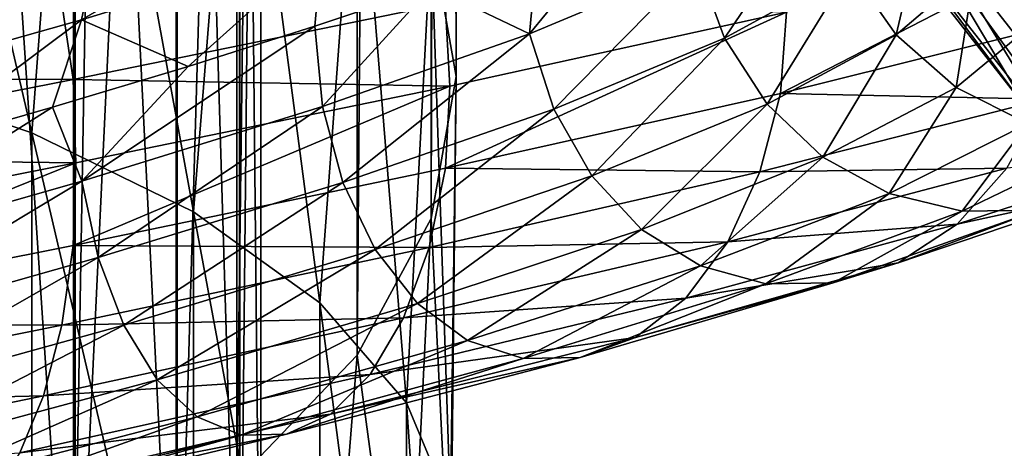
# Model space of a CAD drawing. Header units: metres. Extents: x -80 to 80, y -455 to 95.
# Tile 309 of 656: x 6.64 to 14.22, y -189.61 to -186.31. Entities that reach past the tile are written whole.
import ezdxf

# ---------------------------------------------------------------- set-up
doc = ezdxf.new("R2010")
doc.units = ezdxf.units.M
doc.layers.add('solid_501010_K_01', color=7, linetype='CONTINUOUS')
doc.layers.add('solid_501010_k_01_02', color=7, linetype='CONTINUOUS')

msp = doc.modelspace()

# ---------------------------------------------------------------- linework, layer by layer
at = {"layer": 'solid_501010_K_01'}
for points in [[(7.058206, -176.156952, 1134.446777), (7.058206, -192.179367, 1135.255249), (5.997412, -176.300171, 1133.167358)], [(7.058206, -192.179367, 1135.255249), (5.997412, -192.218506, 1133.968384), (5.997412, -176.300171, 1133.167358)], [(5.264322, -186.685791, 233.515823), (6.736957, -187.181992, 232.520584), (5.555702, -182.101074, 230.625549)], [(6.736957, -187.181992, 232.520584), (7.071068, -182.796509, 229.594528), (5.555702, -182.101074, 230.625549)], [(7.121054, -186.312729, 1153.579834), (5.795315, -187.302917, 1154.230103), (5.066973, -186.894119, 1154.630615)], [(7.121054, -186.312729, 1153.579834), (6.896566, -186.985184, 1153.635498), (5.795315, -187.302917, 1154.230103)], [(6.736957, -192.059235, 234.565414), (6.736957, -187.181992, 232.520584), (5.264322, -186.685791, 233.515823)], [(5.264322, -191.697311, 235.616959), (6.736957, -192.059235, 234.565414), (5.264322, -186.685791, 233.515823)], [(7.077169, -187.414032, 1159.673706), (4.000432, -188.020416, 1160.626343), (3.993684, -188.657425, 1160.553467)]]:
    msp.add_3dface(points, dxfattribs=at)
at = {"layer": 'solid_501010_k_01_02'}
for points in [[(10, -186.750595, 223.732346), (10, -115.453369, 175.641754), (9.807853, -114.362434, 177.259125)], [(9.807853, -185.659668, 225.349716), (10, -186.750595, 223.732346), (9.807853, -114.362434, 177.259125)], [(9.807853, -187.841522, 222.114975), (9.807853, -116.544296, 174.024384), (10, -115.453369, 175.641754)], [(10, -186.750595, 223.732346), (9.807853, -187.841522, 222.114975), (10, -115.453369, 175.641754)], [(9.238795, -188.890533, 220.559753), (9.238795, -117.593307, 172.469177), (9.807853, -116.544296, 174.024384)], [(9.807853, -187.841522, 222.114975), (9.238795, -188.890533, 220.559753), (9.807853, -116.544296, 174.024384)], [(8.314696, -189.8573, 219.126465), (8.314696, -118.560074, 171.035873), (9.238795, -117.593307, 172.469177)], [(9.238795, -188.890533, 220.559753), (8.314696, -189.8573, 219.126465), (9.238795, -117.593307, 172.469177)], [(7.071068, -190.704681, 217.870163), (7.071068, -119.407455, 169.779587), (8.314696, -118.560074, 171.035873)], [(8.314696, -189.8573, 219.126465), (7.071068, -190.704681, 217.870163), (8.314696, -118.560074, 171.035873)], [(5.555702, -191.400116, 216.839157), (5.555702, -120.102882, 168.748566), (7.071068, -119.407455, 169.779587)], [(7.071068, -190.704681, 217.870163), (5.555702, -191.400116, 216.839157), (7.071068, -119.407455, 169.779587)], [(6.013947, -174.961578, 1145.125244), (6.013947, -191.852707, 1145.995728), (7.071198, -175.105133, 1143.842896)], [(6.013947, -191.852707, 1145.995728), (7.071198, -191.891937, 1144.705933), (7.071198, -175.105133, 1143.842896)], [(7.071198, -175.105133, 1143.842896), (7.071198, -191.891937, 1144.705933), (7.856166, -175.26889, 1142.380127)], [(7.071198, -191.891937, 1144.705933), (7.856166, -191.936691, 1143.234619), (7.856166, -175.26889, 1142.380127)], [(7.856166, -175.26889, 1142.380127), (7.856166, -191.936691, 1143.234619), (8.338623, -175.446533, 1140.793091)], [(7.856166, -191.936691, 1143.234619), (8.338623, -191.985229, 1141.638428), (8.338623, -175.446533, 1140.793091)], [(8.338623, -175.446533, 1140.793091), (8.338623, -191.985229, 1141.638428), (8.499992, -175.631256, 1139.142944)], [(8.499992, -175.631256, 1139.142944), (8.499992, -192.035721, 1139.978638), (8.33406, -175.815933, 1137.493286)], [(8.338623, -191.985229, 1141.638428), (8.499992, -192.035721, 1139.978638), (8.499992, -175.631256, 1139.142944)], [(8.33406, -175.815933, 1137.493286), (8.33406, -192.086182, 1138.319458), (7.847216, -175.993439, 1135.907593)], [(8.499992, -192.035721, 1139.978638), (8.33406, -192.086182, 1138.319458), (8.33406, -175.815933, 1137.493286)], [(7.847216, -175.993439, 1135.907593), (7.847216, -192.134689, 1136.724487), (7.058206, -176.156952, 1134.446777)], [(8.33406, -192.086182, 1138.319458), (7.847216, -192.134689, 1136.724487), (7.847216, -175.993439, 1135.907593)], [(7.847216, -192.134689, 1136.724487), (7.058206, -192.179367, 1135.255249), (7.058206, -176.156952, 1134.446777)], [(6.736957, -187.181992, 232.520584), (7.980172, -187.790497, 231.300125), (7.071068, -182.796509, 229.594528)], [(7.980172, -187.790497, 231.300125), (8.314696, -183.64389, 228.338242), (7.071068, -182.796509, 229.594528)], [(7.980172, -187.790497, 231.300125), (8.951632, -188.490555, 229.896011), (8.314696, -183.64389, 228.338242)], [(8.951632, -188.490555, 229.896011), (9.238795, -184.610657, 226.904938), (8.314696, -183.64389, 228.338242)], [(8.951632, -188.490555, 229.896011), (9.618257, -189.258362, 228.356049), (9.238795, -184.610657, 226.904938)], [(9.618257, -189.258362, 228.356049), (9.807853, -185.659668, 225.349716), (9.238795, -184.610657, 226.904938)], [(7.121054, -186.312729, 1153.579834), (7.246178, -185.715195, 1153.766602), (9.128507, -185.153473, 1152.3573)], [(8.97088, -185.746948, 1152.196045), (7.121054, -186.312729, 1153.579834), (9.128507, -185.153473, 1152.3573)], [(12.986113, -185.207886, 626.405884), (14.400556, -187.011139, 625.364807), (13.220459, -185.441086, 627.183105)], [(13.577977, -185.627487, 625.196472), (14.400556, -187.011139, 625.364807), (12.986113, -185.207886, 626.405884)], [(14.090725, -185.468109, 628.616211), (15.625482, -187.424744, 627.486511), (14.675967, -185.260376, 629.18866)], [(12.063963, -186.454407, 1148.766968), (11.854301, -185.880173, 1148.633789), (12.803965, -185.355423, 1146.521118)], [(13.030423, -185.9245, 1146.618774), (12.063963, -186.454407, 1148.766968), (12.803965, -185.355423, 1146.521118)], [(13.384535, -186.427826, 1146.758301), (13.030423, -185.9245, 1146.618774), (13.622726, -185.411072, 1144.336792)], [(13.992934, -185.910187, 1144.416016), (13.384535, -186.427826, 1146.758301), (13.622726, -185.411072, 1144.336792)], [(10.56478, -186.421921, 1150.55481), (10.626572, -185.759674, 1150.323242), (11.350391, -185.465759, 1149.296631)], [(11.854301, -185.880173, 1148.633789), (10.56478, -186.421921, 1150.55481), (11.350391, -185.465759, 1149.296631)], [(13.220459, -185.441086, 627.183105), (14.660427, -187.276871, 626.12323), (13.595952, -185.529541, 627.934448)], [(14.400556, -187.011139, 625.364807), (14.660427, -187.276871, 626.12323), (13.220459, -185.441086, 627.183105)], [(13.595952, -185.529541, 627.934448), (15.076818, -187.417465, 626.844482), (14.090725, -185.468109, 628.616211)], [(15.076818, -187.417465, 626.844482), (15.625482, -187.424744, 627.486511), (14.090725, -185.468109, 628.616211)], [(14.660427, -187.276871, 626.12323), (15.076818, -187.417465, 626.844482), (13.595952, -185.529541, 627.934448)], [(13.577977, -185.627487, 625.196472), (14.343384, -186.683243, 624.586914), (14.400556, -187.011139, 625.364807)], [(14.398634, -186.179001, 623.921326), (14.343384, -186.683243, 624.586914), (13.577977, -185.627487, 625.196472)], [(5.066973, -186.894119, 1154.630615), (5.156004, -186.293747, 1154.83728), (7.246178, -185.715195, 1153.766602)], [(7.121054, -186.312729, 1153.579834), (5.066973, -186.894119, 1154.630615), (7.246178, -185.715195, 1153.766602)], [(9.618257, -189.258362, 228.356049), (9.957342, -190.067734, 226.732681), (9.807853, -185.659668, 225.349716)], [(9.957342, -190.067734, 226.732681), (10, -186.750595, 223.732346), (9.807853, -185.659668, 225.349716)], [(14.769754, -185.709824, 1153.948975), (12.494223, -186.8806, 1156.232544), (14.712172, -186.32782, 1153.905762)], [(14.769754, -185.709824, 1153.948975), (12.540426, -186.255859, 1156.286621), (12.494223, -186.8806, 1156.232544)], [(8.97088, -185.746948, 1152.196045), (7.939094, -186.671692, 1152.941528), (7.121054, -186.312729, 1153.579834)], [(8.97088, -185.746948, 1152.196045), (8.913515, -186.362793, 1152.153442), (7.939094, -186.671692, 1152.941528)], [(8.97088, -185.746948, 1152.196045), (9.811798, -186.058731, 1151.278076), (8.913515, -186.362793, 1152.153442)], [(10.56478, -186.421921, 1150.55481), (9.811798, -186.058731, 1151.278076), (10.626572, -185.759674, 1150.323242)], [(10.751635, -187.001083, 1150.720215), (10.56478, -186.421921, 1150.55481), (11.854301, -185.880173, 1148.633789)], [(12.063963, -186.454407, 1148.766968), (10.751635, -187.001083, 1150.720215), (11.854301, -185.880173, 1148.633789)], [(12.39181, -186.962051, 1148.963135), (12.063963, -186.454407, 1148.766968), (13.030423, -185.9245, 1146.618774)], [(13.384535, -186.427826, 1146.758301), (12.39181, -186.962051, 1148.963135), (13.030423, -185.9245, 1146.618774)], [(13.847129, -186.833176, 1146.932617), (13.384535, -186.427826, 1146.758301), (13.992934, -185.910187, 1144.416016)], [(14.476556, -186.312592, 1144.510986), (13.847129, -186.833176, 1146.932617), (13.992934, -185.910187, 1144.416016)], [(8.972076, -186.980316, 1152.229736), (8.913515, -186.362793, 1152.153442), (9.811798, -186.058731, 1151.278076)], [(10.56478, -186.421921, 1150.55481), (8.972076, -186.980316, 1152.229736), (9.811798, -186.058731, 1151.278076)], [(3.863264, -186.239151, 1159.900635), (3.942579, -186.770142, 1160.281006), (6.966738, -186.169678, 1159.338989)], [(6.966738, -186.169678, 1159.338989), (3.942579, -186.770142, 1160.281006), (7.056367, -186.771698, 1159.576904)], [(6.966738, -186.169678, 1159.338989), (7.056367, -186.771698, 1159.576904), (9.916923, -186.186859, 1158.119141)], [(9.916923, -186.186859, 1158.119141), (7.056367, -186.771698, 1159.576904), (9.952324, -186.824554, 1158.212402)], [(9.916923, -186.186859, 1158.119141), (9.952324, -186.824554, 1158.212402), (12.540426, -186.255859, 1156.286621)], [(12.540426, -186.255859, 1156.286621), (9.917872, -187.454971, 1158.150269), (12.494223, -186.8806, 1156.232544)], [(12.540426, -186.255859, 1156.286621), (9.952324, -186.824554, 1158.212402), (9.917872, -187.454971, 1158.150269)], [(7.121054, -186.312729, 1153.579834), (7.939094, -186.671692, 1152.941528), (6.896566, -186.985184, 1153.635498)], [(14.712172, -186.32782, 1153.905762), (12.494223, -186.8806, 1156.232544), (14.526562, -186.923904, 1153.770386)], [(14.398075, -187.109741, 1147.134521), (13.847129, -186.833176, 1146.932617), (14.476556, -186.312592, 1144.510986)], [(7.122004, -187.554199, 1153.610229), (7.939094, -186.671692, 1152.941528), (8.913515, -186.362793, 1152.153442)], [(8.972076, -186.980316, 1152.229736), (7.122004, -187.554199, 1153.610229), (8.913515, -186.362793, 1152.153442)], [(9.130761, -187.56398, 1152.422852), (8.972076, -186.980316, 1152.229736), (10.56478, -186.421921, 1150.55481)], [(10.751635, -187.001083, 1150.720215), (9.130761, -187.56398, 1152.422852), (10.56478, -186.421921, 1150.55481)], [(11.043818, -187.512985, 1150.967773), (10.751635, -187.001083, 1150.720215), (12.063963, -186.454407, 1148.766968)], [(12.39181, -186.962051, 1148.963135), (11.043818, -187.512985, 1150.967773), (12.063963, -186.454407, 1148.766968)], [(12.820094, -187.370636, 1149.212158), (12.39181, -186.962051, 1148.963135), (13.384535, -186.427826, 1146.758301)], [(13.847129, -186.833176, 1146.932617), (12.820094, -187.370636, 1149.212158), (13.384535, -186.427826, 1146.758301)], [(7.122004, -187.554199, 1153.610229), (6.896566, -186.985184, 1153.635498), (7.939094, -186.671692, 1152.941528)], [(3.942579, -186.770142, 1160.281006), (3.993301, -187.375183, 1160.529175), (7.056367, -186.771698, 1159.576904)], [(7.056367, -186.771698, 1159.576904), (3.993301, -187.375183, 1160.529175), (7.077169, -187.414032, 1159.673706)], [(7.056367, -186.771698, 1159.576904), (7.077169, -187.414032, 1159.673706), (9.952324, -186.824554, 1158.212402)], [(9.957342, -190.891129, 225.081207), (9.807853, -187.841522, 222.114975), (10, -186.750595, 223.732346)], [(9.957342, -190.067734, 226.732681), (9.957342, -190.891129, 225.081207), (10, -186.750595, 223.732346)], [(9.952324, -186.824554, 1158.212402), (7.057044, -188.04837, 1159.604736), (9.917872, -187.454971, 1158.150269)], [(9.952324, -186.824554, 1158.212402), (7.077169, -187.414032, 1159.673706), (7.057044, -188.04837, 1159.604736)], [(13.330176, -187.649063, 1149.50354), (12.820094, -187.370636, 1149.212158), (13.847129, -186.833176, 1146.932617)], [(14.398075, -187.109741, 1147.134521), (13.330176, -187.649063, 1149.50354), (13.847129, -186.833176, 1146.932617)], [(12.494223, -186.8806, 1156.232544), (9.917872, -187.454971, 1158.150269), (12.336596, -187.483368, 1156.066528)], [(12.494223, -186.8806, 1156.232544), (12.336596, -187.483368, 1156.066528), (14.526562, -186.923904, 1153.770386)], [(14.526562, -186.923904, 1153.770386), (12.336596, -187.483368, 1156.066528), (14.23545, -187.454086, 1153.546753)], [(5.067648, -188.141739, 1154.657715), (5.795315, -187.302917, 1154.230103), (6.896566, -186.985184, 1153.635498)], [(7.122004, -187.554199, 1153.610229), (5.067648, -188.141739, 1154.657715), (6.896566, -186.985184, 1153.635498)], [(7.247968, -188.141815, 1153.82605), (7.122004, -187.554199, 1153.610229), (8.972076, -186.980316, 1152.229736)], [(9.130761, -187.56398, 1152.422852), (7.247968, -188.141815, 1153.82605), (8.972076, -186.980316, 1152.229736)], [(9.378897, -188.079956, 1152.714844), (9.130761, -187.56398, 1152.422852), (10.751635, -187.001083, 1150.720215)], [(11.043818, -187.512985, 1150.967773), (9.378897, -188.079956, 1152.714844), (10.751635, -187.001083, 1150.720215)], [(11.425513, -187.924988, 1151.284424), (11.043818, -187.512985, 1150.967773), (12.39181, -186.962051, 1148.963135)], [(12.820094, -187.370636, 1149.212158), (11.425513, -187.924988, 1151.284424), (12.39181, -186.962051, 1148.963135)], [(13.893203, -187.784897, 1149.821289), (13.330176, -187.649063, 1149.50354), (14.398075, -187.109741, 1147.134521)], [(15.006206, -187.245285, 1147.353271), (13.893203, -187.784897, 1149.821289), (14.398075, -187.109741, 1147.134521)], [(7.980172, -192.503052, 233.275909), (7.980172, -187.790497, 231.300125), (6.736957, -187.181992, 232.520584)], [(6.736957, -192.059235, 234.565414), (7.980172, -192.503052, 233.275909), (6.736957, -187.181992, 232.520584)], [(14.473782, -187.77774, 1150.146118), (13.893203, -187.784897, 1149.821289), (15.006206, -187.245285, 1147.353271)], [(3.993301, -187.375183, 1160.529175), (4.000432, -188.020416, 1160.626343), (7.077169, -187.414032, 1159.673706)], [(11.880109, -188.205627, 1151.656982), (11.425513, -187.924988, 1151.284424), (12.820094, -187.370636, 1149.212158)], [(13.330176, -187.649063, 1149.50354), (11.880109, -188.205627, 1151.656982), (12.820094, -187.370636, 1149.212158)], [(15.545731, -187.333694, 1150.737061), (13.854653, -187.884125, 1153.247437), (15.036417, -187.627335, 1150.45813)], [(14.23545, -187.454086, 1153.546753), (13.854653, -187.884125, 1153.247437), (15.545731, -187.333694, 1150.737061)], [(7.077169, -187.414032, 1159.673706), (3.993684, -188.657425, 1160.553467), (7.057044, -188.04837, 1159.604736)], [(9.917872, -187.454971, 1158.150269), (7.057044, -188.04837, 1159.604736), (9.792747, -188.063004, 1157.958496)], [(9.917872, -187.454971, 1158.150269), (9.792747, -188.063004, 1157.958496), (12.336596, -187.483368, 1156.066528)], [(14.23545, -187.454086, 1153.546753), (12.08937, -188.019394, 1155.795654), (13.854653, -187.884125, 1153.247437)], [(12.336596, -187.483368, 1156.066528), (12.08937, -188.019394, 1155.795654), (14.23545, -187.454086, 1153.546753)], [(9.703049, -188.495377, 1153.090454), (9.378897, -188.079956, 1152.714844), (11.043818, -187.512985, 1150.967773)], [(11.425513, -187.924988, 1151.284424), (9.703049, -188.495377, 1153.090454), (11.043818, -187.512985, 1150.967773)], [(12.336596, -187.483368, 1156.066528), (9.792747, -188.063004, 1157.958496), (12.08937, -188.019394, 1155.795654)], [(5.157278, -188.732605, 1154.890259), (5.067648, -188.141739, 1154.657715), (7.122004, -187.554199, 1153.610229)], [(7.247968, -188.141815, 1153.82605), (5.157278, -188.732605, 1154.890259), (7.122004, -187.554199, 1153.610229)], [(7.444936, -188.661499, 1154.154419), (7.247968, -188.141815, 1153.82605), (9.130761, -187.56398, 1152.422852)], [(9.378897, -188.079956, 1152.714844), (7.444936, -188.661499, 1154.154419), (9.130761, -187.56398, 1152.422852)], [(12.381888, -188.342331, 1152.064941), (11.880109, -188.205627, 1151.656982), (13.330176, -187.649063, 1149.50354)], [(13.893203, -187.784897, 1149.821289), (12.381888, -188.342331, 1152.064941), (13.330176, -187.649063, 1149.50354)], [(15.036417, -187.627335, 1150.45813), (13.400743, -188.181839, 1152.885864), (14.473782, -187.77774, 1150.146118)], [(13.854653, -187.884125, 1153.247437), (13.400743, -188.181839, 1152.885864), (15.036417, -187.627335, 1150.45813)], [(8.951632, -193.013672, 231.792358), (8.951632, -188.490555, 229.896011), (7.980172, -187.790497, 231.300125)], [(7.980172, -192.503052, 233.275909), (8.951632, -193.013672, 231.792358), (7.980172, -187.790497, 231.300125)], [(9.618257, -191.700516, 223.45784), (9.238795, -188.890533, 220.559753), (9.807853, -187.841522, 222.114975)], [(9.957342, -190.891129, 225.081207), (9.618257, -191.700516, 223.45784), (9.807853, -187.841522, 222.114975)], [(12.899311, -188.334534, 1152.483154), (12.381888, -188.342331, 1152.064941), (13.893203, -187.784897, 1149.821289)], [(14.473782, -187.77774, 1150.146118), (12.899311, -188.334534, 1152.483154), (13.893203, -187.784897, 1149.821289)], [(13.400743, -188.181839, 1152.885864), (12.899311, -188.334534, 1152.483154), (14.473782, -187.77774, 1150.146118)], [(13.854653, -187.884125, 1153.247437), (11.765981, -188.45401, 1155.435303), (13.400743, -188.181839, 1152.885864)], [(12.08937, -188.019394, 1155.795654), (11.765981, -188.45401, 1155.435303), (13.854653, -187.884125, 1153.247437)], [(10.08911, -188.778503, 1153.533691), (9.703049, -188.495377, 1153.090454), (11.425513, -187.924988, 1151.284424)], [(11.880109, -188.205627, 1151.656982), (10.08911, -188.778503, 1153.533691), (11.425513, -187.924988, 1151.284424)], [(7.057044, -188.04837, 1159.604736), (3.993684, -188.657425, 1160.553467), (6.968011, -188.660156, 1159.393066)], [(7.057044, -188.04837, 1159.604736), (6.968011, -188.660156, 1159.393066), (9.792747, -188.063004, 1157.958496)], [(9.792747, -188.063004, 1157.958496), (6.968011, -188.660156, 1159.393066), (9.596501, -188.603485, 1157.64856)], [(12.08937, -188.019394, 1155.795654), (9.596501, -188.603485, 1157.64856), (11.765981, -188.45401, 1155.435303)], [(9.792747, -188.063004, 1157.958496), (9.596501, -188.603485, 1157.64856), (12.08937, -188.019394, 1155.795654)], [(5.297431, -189.255493, 1155.24585), (5.157278, -188.732605, 1154.890259), (7.247968, -188.141815, 1153.82605)], [(7.444936, -188.661499, 1154.154419), (5.297431, -189.255493, 1155.24585), (7.247968, -188.141815, 1153.82605)], [(7.702247, -189.0802, 1154.578247), (7.444936, -188.661499, 1154.154419), (9.378897, -188.079956, 1152.714844)], [(9.703049, -188.495377, 1153.090454), (7.702247, -189.0802, 1154.578247), (9.378897, -188.079956, 1152.714844)], [(10.515244, -188.916565, 1154.020142), (10.08911, -188.778503, 1153.533691), (11.880109, -188.205627, 1151.656982)], [(12.381888, -188.342331, 1152.064941), (10.515244, -188.916565, 1154.020142), (11.880109, -188.205627, 1151.656982)], [(13.400743, -188.181839, 1152.885864), (11.3805, -188.75473, 1155.001587), (12.899311, -188.334534, 1152.483154)], [(11.765981, -188.45401, 1155.435303), (11.3805, -188.75473, 1155.001587), (13.400743, -188.181839, 1152.885864)], [(10.954662, -188.908829, 1154.519653), (10.515244, -188.916565, 1154.020142), (12.381888, -188.342331, 1152.064941)], [(12.899311, -188.334534, 1152.483154), (10.954662, -188.908829, 1154.519653), (12.381888, -188.342331, 1152.064941)], [(11.3805, -188.75473, 1155.001587), (10.954662, -188.908829, 1154.519653), (12.899311, -188.334534, 1152.483154)], [(8.008702, -189.365952, 1155.07959), (7.702247, -189.0802, 1154.578247), (9.703049, -188.495377, 1153.090454)], [(10.08911, -188.778503, 1153.533691), (8.008702, -189.365952, 1155.07959), (9.703049, -188.495377, 1153.090454)], [(9.618257, -193.573685, 230.165283), (9.618257, -189.258362, 228.356049), (8.951632, -188.490555, 229.896011)], [(8.951632, -193.013672, 231.792358), (9.618257, -193.573685, 230.165283), (8.951632, -188.490555, 229.896011)], [(11.765981, -188.45401, 1155.435303), (9.339796, -189.041412, 1157.237671), (11.3805, -188.75473, 1155.001587)], [(9.596501, -188.603485, 1157.64856), (9.339796, -189.041412, 1157.237671), (11.765981, -188.45401, 1155.435303)], [(9.596501, -188.603485, 1157.64856), (6.828373, -189.203629, 1159.053101), (9.339796, -189.041412, 1157.237671)], [(6.968011, -188.660156, 1159.393066), (6.828373, -189.203629, 1159.053101), (9.596501, -188.603485, 1157.64856)], [(3.993684, -188.657425, 1160.553467), (3.943299, -189.271378, 1160.328369), (6.968011, -188.660156, 1159.393066)], [(6.968011, -188.660156, 1159.393066), (3.943299, -189.271378, 1160.328369), (6.828373, -189.203629, 1159.053101)], [(5.48052, -189.677185, 1155.705933), (5.297431, -189.255493, 1155.24585), (7.444936, -188.661499, 1154.154419)], [(7.702247, -189.0802, 1154.578247), (5.48052, -189.677185, 1155.705933), (7.444936, -188.661499, 1154.154419)], [(11.3805, -188.75473, 1155.001587), (9.033803, -189.344055, 1156.744385), (10.954662, -188.908829, 1154.519653)], [(9.339796, -189.041412, 1157.237671), (9.033803, -189.344055, 1156.744385), (11.3805, -188.75473, 1155.001587)], [(8.346965, -189.505737, 1155.630615), (8.008702, -189.365952, 1155.07959), (10.08911, -188.778503, 1153.533691)], [(10.515244, -188.916565, 1154.020142), (8.346965, -189.505737, 1155.630615), (10.08911, -188.778503, 1153.533691)], [(8.951632, -192.468307, 221.917877), (8.314696, -189.8573, 219.126465), (9.238795, -188.890533, 220.559753)], [(9.618257, -191.700516, 223.45784), (8.951632, -192.468307, 221.917877), (9.238795, -188.890533, 220.559753)], [(8.695774, -189.498688, 1156.197144), (8.346965, -189.505737, 1155.630615), (10.515244, -188.916565, 1154.020142)], [(10.954662, -188.908829, 1154.519653), (8.695774, -189.498688, 1156.197144), (10.515244, -188.916565, 1154.020142)], [(9.033803, -189.344055, 1156.744385), (8.695774, -189.498688, 1156.197144), (10.954662, -188.908829, 1154.519653)], [(9.339796, -189.041412, 1157.237671), (6.645714, -189.643555, 1158.60376), (9.033803, -189.344055, 1156.744385)], [(6.828373, -189.203629, 1159.053101), (6.645714, -189.643555, 1158.60376), (9.339796, -189.041412, 1157.237671)], [(5.698577, -189.965515, 1156.251099), (5.48052, -189.677185, 1155.705933), (7.702247, -189.0802, 1154.578247)], [(8.008702, -189.365952, 1155.07959), (5.698577, -189.965515, 1156.251099), (7.702247, -189.0802, 1154.578247)], [(6.828373, -189.203629, 1159.053101), (3.864276, -189.816345, 1159.968262), (6.645714, -189.643555, 1158.60376)], [(3.943299, -189.271378, 1160.328369), (3.864276, -189.816345, 1159.968262), (6.828373, -189.203629, 1159.053101)], [(9.957342, -194.164017, 228.450089), (9.957342, -190.067734, 226.732681), (9.618257, -189.258362, 228.356049)], [(9.618257, -193.573685, 230.165283), (9.957342, -194.164017, 228.450089), (9.618257, -189.258362, 228.356049)], [(9.033803, -189.344055, 1156.744385), (6.427986, -189.947052, 1158.065063), (8.695774, -189.498688, 1156.197144)], [(6.645714, -189.643555, 1158.60376), (6.427986, -189.947052, 1158.065063), (9.033803, -189.344055, 1156.744385)], [(5.939268, -190.107269, 1156.850952), (5.698577, -189.965515, 1156.251099), (8.008702, -189.365952, 1155.07959)], [(8.346965, -189.505737, 1155.630615), (5.939268, -190.107269, 1156.850952), (8.008702, -189.365952, 1155.07959)], [(6.187462, -190.101425, 1157.46814), (5.939268, -190.107269, 1156.850952), (8.346965, -189.505737, 1155.630615)], [(8.695774, -189.498688, 1156.197144), (6.187462, -190.101425, 1157.46814), (8.346965, -189.505737, 1155.630615)], [(6.427986, -189.947052, 1158.065063), (6.187462, -190.101425, 1157.46814), (8.695774, -189.498688, 1156.197144)]]:
    msp.add_3dface(points, dxfattribs=at)

doc.saveas('drawing.dxf')
